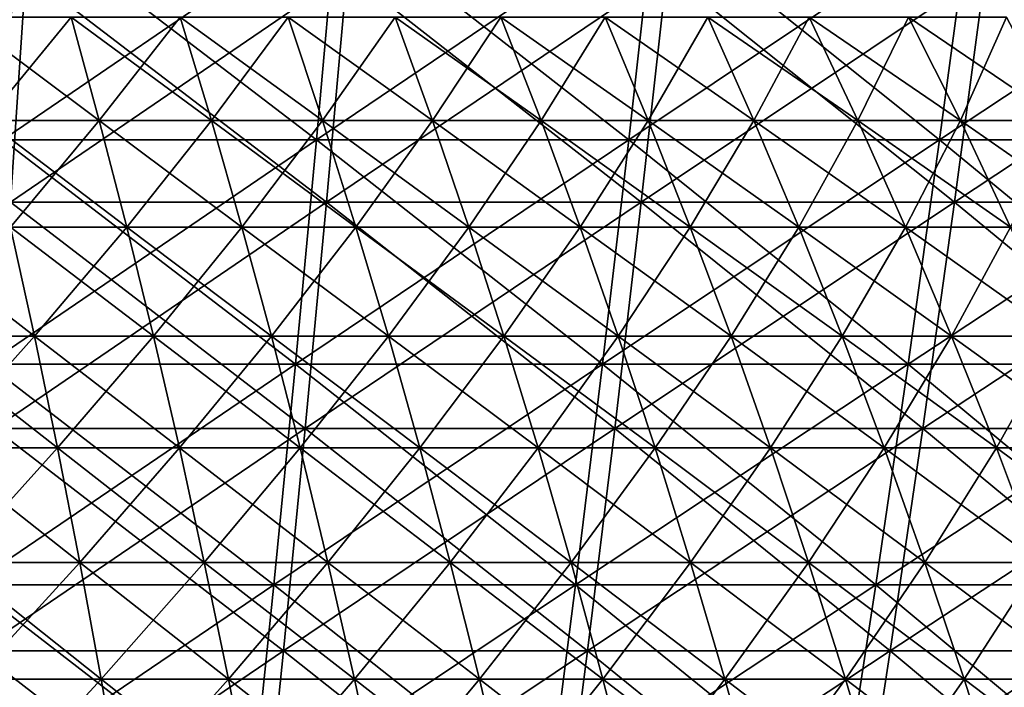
# Model space of a CAD drawing. Header units: millimetres. Extents: x -250 to 250, y -45 to 4150.
# Tile 631 of 656: x 19 to 38, y 3991 to 4004. Entities that reach past the tile are written whole.
import ezdxf

# ---------------------------------------------------------------- set-up
doc = ezdxf.new("R2010")
doc.units = ezdxf.units.MM
doc.header["$LTSCALE"] = 81.481481
for name, color, linetype in [('19', 7, 'CONTINUOUS'), ('20', 7, 'CONTINUOUS'), ('21', 7, 'CONTINUOUS'), ('22', 7, 'CONTINUOUS'), ('23', 7, 'CONTINUOUS'), ('24', 7, 'CONTINUOUS')]:
    doc.layers.add(name, color=color, linetype=linetype)

msp = doc.modelspace()

# ---------------------------------------------------------------- linework, layer by layer
at = {"layer": '19', "color": 7, "linetype": 'CONTINUOUS'}
for points in [[(18.494, 4000.58, -199.579), (12.339, 4000.58, -200.054), (18.794, 4005.044, -202.816), (18.494, 4000.58, -199.579)], [(18.794, 4005.044, -202.816), (12.339, 4000.58, -200.054), (12.539, 4005.044, -203.299), (18.794, 4005.044, -202.816)], [(24.631, 4000.58, -198.915), (18.494, 4000.58, -199.579), (25.031, 4005.044, -202.142), (24.631, 4000.58, -198.915)], [(25.031, 4005.044, -202.142), (18.494, 4000.58, -199.579), (18.794, 4005.044, -202.816), (25.031, 4005.044, -202.142)], [(30.745, 4000.58, -198.062), (24.631, 4000.58, -198.915), (31.244, 4005.044, -201.275), (30.745, 4000.58, -198.062)], [(31.244, 4005.044, -201.275), (24.631, 4000.58, -198.915), (25.031, 4005.044, -202.142), (31.244, 4005.044, -201.275)], [(36.83, 4000.58, -197.021), (30.745, 4000.58, -198.062), (37.427, 4005.044, -200.217), (36.83, 4000.58, -197.021)], [(37.427, 4005.044, -200.217), (30.745, 4000.58, -198.062), (31.244, 4005.044, -201.275), (37.427, 4005.044, -200.217)], [(42.879, 4000.58, -195.793), (36.83, 4000.58, -197.021), (43.575, 4005.044, -198.97), (42.879, 4000.58, -195.793)], [(43.575, 4005.044, -198.97), (36.83, 4000.58, -197.021), (37.427, 4005.044, -200.217), (43.575, 4005.044, -198.97)], [(24.219, 3996.189, -195.591), (18.185, 3996.189, -196.244), (24.631, 4000.58, -198.915), (24.219, 3996.189, -195.591)], [(24.631, 4000.58, -198.915), (18.185, 3996.189, -196.244), (18.494, 4000.58, -199.579), (24.631, 4000.58, -198.915)], [(30.231, 3996.189, -194.752), (24.219, 3996.189, -195.591), (30.745, 4000.58, -198.062), (30.231, 3996.189, -194.752)], [(30.745, 4000.58, -198.062), (24.219, 3996.189, -195.591), (24.631, 4000.58, -198.915), (30.745, 4000.58, -198.062)], [(36.214, 3996.189, -193.729), (30.231, 3996.189, -194.752), (36.83, 4000.58, -197.021), (36.214, 3996.189, -193.729)], [(36.83, 4000.58, -197.021), (30.231, 3996.189, -194.752), (30.745, 4000.58, -198.062), (36.83, 4000.58, -197.021)], [(42.163, 3996.189, -192.522), (36.214, 3996.189, -193.729), (42.879, 4000.58, -195.793), (42.163, 3996.189, -192.522)], [(42.879, 4000.58, -195.793), (36.214, 3996.189, -193.729), (36.83, 4000.58, -197.021), (42.879, 4000.58, -195.793)], [(23.796, 3991.873, -192.171), (17.867, 3991.873, -192.813), (24.219, 3996.189, -195.591), (23.796, 3991.873, -192.171)], [(24.219, 3996.189, -195.591), (17.867, 3991.873, -192.813), (18.185, 3996.189, -196.244), (24.219, 3996.189, -195.591)], [(29.703, 3991.873, -191.347), (23.796, 3991.873, -192.171), (30.231, 3996.189, -194.752), (29.703, 3991.873, -191.347)], [(30.231, 3996.189, -194.752), (23.796, 3991.873, -192.171), (24.219, 3996.189, -195.591), (30.231, 3996.189, -194.752)], [(35.581, 3991.873, -190.342), (29.703, 3991.873, -191.347), (36.214, 3996.189, -193.729), (35.581, 3991.873, -190.342)], [(36.214, 3996.189, -193.729), (29.703, 3991.873, -191.347), (30.231, 3996.189, -194.752), (36.214, 3996.189, -193.729)], [(41.426, 3991.873, -189.156), (35.581, 3991.873, -190.342), (42.163, 3996.189, -192.522), (41.426, 3991.873, -189.156)], [(42.163, 3996.189, -192.522), (35.581, 3991.873, -190.342), (36.214, 3996.189, -193.729), (42.163, 3996.189, -192.522)], [(23.361, 3987.635, -188.658), (17.54, 3987.635, -189.288), (23.796, 3991.873, -192.171), (23.361, 3987.635, -188.658)], [(23.796, 3991.873, -192.171), (17.54, 3987.635, -189.288), (17.867, 3991.873, -192.813), (23.796, 3991.873, -192.171)], [(29.16, 3987.635, -187.849), (23.361, 3987.635, -188.658), (29.703, 3991.873, -191.347), (29.16, 3987.635, -187.849)], [(29.703, 3991.873, -191.347), (23.361, 3987.635, -188.658), (23.796, 3991.873, -192.171), (29.703, 3991.873, -191.347)], [(34.931, 3987.635, -186.862), (29.16, 3987.635, -187.849), (35.581, 3991.873, -190.342), (34.931, 3987.635, -186.862)], [(35.581, 3991.873, -190.342), (29.16, 3987.635, -187.849), (29.703, 3991.873, -191.347), (35.581, 3991.873, -190.342)], [(40.668, 3987.635, -185.698), (34.931, 3987.635, -186.862), (41.426, 3991.873, -189.156), (40.668, 3987.635, -185.698)], [(41.426, 3991.873, -189.156), (34.931, 3987.635, -186.862), (35.581, 3991.873, -190.342), (41.426, 3991.873, -189.156)]]:
    msp.add_3dface(points, dxfattribs=at)
at = {"layer": '20', "color": 7, "linetype": 'CONTINUOUS'}
for points in [[(12.539, 4005.044, 203.299), (18.494, 4000.58, 199.579), (18.794, 4005.044, 202.816), (12.539, 4005.044, 203.299)], [(18.494, 4000.58, 199.579), (24.631, 4000.58, 198.915), (18.794, 4005.044, 202.816), (18.494, 4000.58, 199.579)], [(18.794, 4005.044, 202.816), (24.631, 4000.58, 198.915), (25.031, 4005.044, 202.142), (18.794, 4005.044, 202.816)], [(24.631, 4000.58, 198.915), (30.745, 4000.58, 198.062), (25.031, 4005.044, 202.142), (24.631, 4000.58, 198.915)], [(25.031, 4005.044, 202.142), (30.745, 4000.58, 198.062), (31.244, 4005.044, 201.275), (25.031, 4005.044, 202.142)], [(30.745, 4000.58, 198.062), (36.83, 4000.58, 197.021), (31.244, 4005.044, 201.275), (30.745, 4000.58, 198.062)], [(31.244, 4005.044, 201.275), (36.83, 4000.58, 197.021), (37.427, 4005.044, 200.217), (31.244, 4005.044, 201.275)], [(36.83, 4000.58, 197.021), (42.879, 4000.58, 195.793), (37.427, 4005.044, 200.217), (36.83, 4000.58, 197.021)], [(37.427, 4005.044, 200.217), (42.879, 4000.58, 195.793), (43.575, 4005.044, 198.97), (37.427, 4005.044, 200.217)], [(18.185, 3996.189, 196.244), (24.219, 3996.189, 195.591), (18.494, 4000.58, 199.579), (18.185, 3996.189, 196.244)], [(18.494, 4000.58, 199.579), (24.219, 3996.189, 195.591), (24.631, 4000.58, 198.915), (18.494, 4000.58, 199.579)], [(24.219, 3996.189, 195.591), (30.231, 3996.189, 194.752), (24.631, 4000.58, 198.915), (24.219, 3996.189, 195.591)], [(24.631, 4000.58, 198.915), (30.231, 3996.189, 194.752), (30.745, 4000.58, 198.062), (24.631, 4000.58, 198.915)], [(30.231, 3996.189, 194.752), (36.214, 3996.189, 193.729), (30.745, 4000.58, 198.062), (30.231, 3996.189, 194.752)], [(30.745, 4000.58, 198.062), (36.214, 3996.189, 193.729), (36.83, 4000.58, 197.021), (30.745, 4000.58, 198.062)], [(36.214, 3996.189, 193.729), (42.163, 3996.189, 192.522), (36.83, 4000.58, 197.021), (36.214, 3996.189, 193.729)], [(36.83, 4000.58, 197.021), (42.163, 3996.189, 192.522), (42.879, 4000.58, 195.793), (36.83, 4000.58, 197.021)], [(17.867, 3991.873, 192.813), (23.796, 3991.873, 192.171), (18.185, 3996.189, 196.244), (17.867, 3991.873, 192.813)], [(18.185, 3996.189, 196.244), (23.796, 3991.873, 192.171), (24.219, 3996.189, 195.591), (18.185, 3996.189, 196.244)], [(23.796, 3991.873, 192.171), (29.703, 3991.873, 191.347), (24.219, 3996.189, 195.591), (23.796, 3991.873, 192.171)], [(24.219, 3996.189, 195.591), (29.703, 3991.873, 191.347), (30.231, 3996.189, 194.752), (24.219, 3996.189, 195.591)], [(29.703, 3991.873, 191.347), (35.581, 3991.873, 190.342), (30.231, 3996.189, 194.752), (29.703, 3991.873, 191.347)], [(30.231, 3996.189, 194.752), (35.581, 3991.873, 190.342), (36.214, 3996.189, 193.729), (30.231, 3996.189, 194.752)], [(35.581, 3991.873, 190.342), (41.426, 3991.873, 189.156), (36.214, 3996.189, 193.729), (35.581, 3991.873, 190.342)], [(36.214, 3996.189, 193.729), (41.426, 3991.873, 189.156), (42.163, 3996.189, 192.522), (36.214, 3996.189, 193.729)], [(17.54, 3987.635, 189.288), (23.361, 3987.635, 188.658), (17.867, 3991.873, 192.813), (17.54, 3987.635, 189.288)], [(17.867, 3991.873, 192.813), (23.361, 3987.635, 188.658), (23.796, 3991.873, 192.171), (17.867, 3991.873, 192.813)], [(23.361, 3987.635, 188.658), (29.16, 3987.635, 187.849), (23.796, 3991.873, 192.171), (23.361, 3987.635, 188.658)], [(23.796, 3991.873, 192.171), (29.16, 3987.635, 187.849), (29.703, 3991.873, 191.347), (23.796, 3991.873, 192.171)], [(29.16, 3987.635, 187.849), (34.931, 3987.635, 186.862), (29.703, 3991.873, 191.347), (29.16, 3987.635, 187.849)], [(29.703, 3991.873, 191.347), (34.931, 3987.635, 186.862), (35.581, 3991.873, 190.342), (29.703, 3991.873, 191.347)], [(34.931, 3987.635, 186.862), (40.668, 3987.635, 185.698), (35.581, 3991.873, 190.342), (34.931, 3987.635, 186.862)], [(35.581, 3991.873, 190.342), (40.668, 3987.635, 185.698), (41.426, 3991.873, 189.156), (35.581, 3991.873, 190.342)]]:
    msp.add_3dface(points, dxfattribs=at)
at = {"layer": '21', "color": 7, "linetype": 'CONTINUOUS'}
for points in [[(24.435, 4001.793, 197.336), (18.347, 4001.793, 197.995), (24.832, 4006.221, 200.536), (24.435, 4001.793, 197.336)], [(24.832, 4006.221, 200.536), (18.347, 4001.793, 197.995), (18.644, 4006.221, 201.206), (24.832, 4006.221, 200.536)], [(30.501, 4001.793, 196.49), (24.435, 4001.793, 197.336), (30.996, 4006.221, 199.677), (30.501, 4001.793, 196.49)], [(30.996, 4006.221, 199.677), (24.435, 4001.793, 197.336), (24.832, 4006.221, 200.536), (30.996, 4006.221, 199.677)], [(36.537, 4001.793, 195.458), (30.501, 4001.793, 196.49), (37.13, 4006.221, 198.627), (36.537, 4001.793, 195.458)], [(37.13, 4006.221, 198.627), (30.501, 4001.793, 196.49), (30.996, 4006.221, 199.677), (37.13, 4006.221, 198.627)], [(42.539, 4001.793, 194.24), (36.537, 4001.793, 195.458), (43.229, 4006.221, 197.39), (42.539, 4001.793, 194.24)], [(43.229, 4006.221, 197.39), (36.537, 4001.793, 195.458), (37.13, 4006.221, 198.627), (43.229, 4006.221, 197.39)], [(24.027, 3997.437, 194.039), (18.04, 3997.437, 194.687), (24.435, 4001.793, 197.336), (24.027, 3997.437, 194.039)], [(24.435, 4001.793, 197.336), (18.04, 3997.437, 194.687), (18.347, 4001.793, 197.995), (24.435, 4001.793, 197.336)], [(29.991, 3997.437, 193.208), (24.027, 3997.437, 194.039), (30.501, 4001.793, 196.49), (29.991, 3997.437, 193.208)], [(30.501, 4001.793, 196.49), (24.027, 3997.437, 194.039), (24.435, 4001.793, 197.336), (30.501, 4001.793, 196.49)], [(35.927, 3997.437, 192.192), (29.991, 3997.437, 193.208), (36.537, 4001.793, 195.458), (35.927, 3997.437, 192.192)], [(36.537, 4001.793, 195.458), (29.991, 3997.437, 193.208), (30.501, 4001.793, 196.49), (36.537, 4001.793, 195.458)], [(41.828, 3997.437, 190.995), (35.927, 3997.437, 192.192), (42.539, 4001.793, 194.24), (41.828, 3997.437, 190.995)], [(42.539, 4001.793, 194.24), (35.927, 3997.437, 192.192), (36.537, 4001.793, 195.458), (42.539, 4001.793, 194.24)], [(23.607, 3993.156, 190.648), (17.725, 3993.156, 191.285), (24.027, 3997.437, 194.039), (23.607, 3993.156, 190.648)], [(24.027, 3997.437, 194.039), (17.725, 3993.156, 191.285), (18.04, 3997.437, 194.687), (24.027, 3997.437, 194.039)], [(29.467, 3993.156, 189.831), (23.607, 3993.156, 190.648), (29.991, 3997.437, 193.208), (29.467, 3993.156, 189.831)], [(29.991, 3997.437, 193.208), (23.607, 3993.156, 190.648), (24.027, 3997.437, 194.039), (29.991, 3997.437, 193.208)], [(35.299, 3993.156, 188.833), (29.467, 3993.156, 189.831), (35.927, 3997.437, 192.192), (35.299, 3993.156, 188.833)], [(35.927, 3997.437, 192.192), (29.467, 3993.156, 189.831), (29.991, 3997.437, 193.208), (35.927, 3997.437, 192.192)], [(41.097, 3993.156, 187.657), (35.299, 3993.156, 188.833), (41.828, 3997.437, 190.995), (41.097, 3993.156, 187.657)], [(41.828, 3997.437, 190.995), (35.299, 3993.156, 188.833), (35.927, 3997.437, 192.192), (41.828, 3997.437, 190.995)], [(23.176, 3988.952, 187.164), (17.401, 3988.952, 187.789), (23.607, 3993.156, 190.648), (23.176, 3988.952, 187.164)], [(23.607, 3993.156, 190.648), (17.401, 3988.952, 187.789), (17.725, 3993.156, 191.285), (23.607, 3993.156, 190.648)], [(28.929, 3988.952, 186.361), (23.176, 3988.952, 187.164), (29.467, 3993.156, 189.831), (28.929, 3988.952, 186.361)], [(29.467, 3993.156, 189.831), (23.176, 3988.952, 187.164), (23.607, 3993.156, 190.648), (29.467, 3993.156, 189.831)], [(34.654, 3988.952, 185.382), (28.929, 3988.952, 186.361), (35.299, 3993.156, 188.833), (34.654, 3988.952, 185.382)], [(35.299, 3993.156, 188.833), (28.929, 3988.952, 186.361), (29.467, 3993.156, 189.831), (35.299, 3993.156, 188.833)], [(40.346, 3988.952, 184.227), (34.654, 3988.952, 185.382), (41.097, 3993.156, 187.657), (40.346, 3988.952, 184.227)], [(41.097, 3993.156, 187.657), (34.654, 3988.952, 185.382), (35.299, 3993.156, 188.833), (41.097, 3993.156, 187.657)]]:
    msp.add_3dface(points, dxfattribs=at)
at = {"layer": '22', "color": 7, "linetype": 'CONTINUOUS'}
for points in [[(18.347, 4001.793, -197.995), (24.435, 4001.793, -197.336), (18.644, 4006.221, -201.206), (18.347, 4001.793, -197.995)], [(18.644, 4006.221, -201.206), (24.435, 4001.793, -197.336), (24.832, 4006.221, -200.536), (18.644, 4006.221, -201.206)], [(24.435, 4001.793, -197.336), (30.501, 4001.793, -196.49), (24.832, 4006.221, -200.536), (24.435, 4001.793, -197.336)], [(24.832, 4006.221, -200.536), (30.501, 4001.793, -196.49), (30.996, 4006.221, -199.677), (24.832, 4006.221, -200.536)], [(30.501, 4001.793, -196.49), (36.537, 4001.793, -195.458), (30.996, 4006.221, -199.677), (30.501, 4001.793, -196.49)], [(30.996, 4006.221, -199.677), (36.537, 4001.793, -195.458), (37.13, 4006.221, -198.627), (30.996, 4006.221, -199.677)], [(36.537, 4001.793, -195.458), (42.539, 4001.793, -194.24), (37.13, 4006.221, -198.627), (36.537, 4001.793, -195.458)], [(37.13, 4006.221, -198.627), (42.539, 4001.793, -194.24), (43.229, 4006.221, -197.39), (37.13, 4006.221, -198.627)], [(18.04, 3997.437, -194.687), (24.027, 3997.437, -194.039), (18.347, 4001.793, -197.995), (18.04, 3997.437, -194.687)], [(18.347, 4001.793, -197.995), (24.027, 3997.437, -194.039), (24.435, 4001.793, -197.336), (18.347, 4001.793, -197.995)], [(24.027, 3997.437, -194.039), (29.991, 3997.437, -193.208), (24.435, 4001.793, -197.336), (24.027, 3997.437, -194.039)], [(24.435, 4001.793, -197.336), (29.991, 3997.437, -193.208), (30.501, 4001.793, -196.49), (24.435, 4001.793, -197.336)], [(29.991, 3997.437, -193.208), (35.927, 3997.437, -192.192), (30.501, 4001.793, -196.49), (29.991, 3997.437, -193.208)], [(30.501, 4001.793, -196.49), (35.927, 3997.437, -192.192), (36.537, 4001.793, -195.458), (30.501, 4001.793, -196.49)], [(35.927, 3997.437, -192.192), (41.828, 3997.437, -190.995), (36.537, 4001.793, -195.458), (35.927, 3997.437, -192.192)], [(36.537, 4001.793, -195.458), (41.828, 3997.437, -190.995), (42.539, 4001.793, -194.24), (36.537, 4001.793, -195.458)], [(17.725, 3993.156, -191.285), (23.607, 3993.156, -190.648), (18.04, 3997.437, -194.687), (17.725, 3993.156, -191.285)], [(18.04, 3997.437, -194.687), (23.607, 3993.156, -190.648), (24.027, 3997.437, -194.039), (18.04, 3997.437, -194.687)], [(23.607, 3993.156, -190.648), (29.467, 3993.156, -189.831), (24.027, 3997.437, -194.039), (23.607, 3993.156, -190.648)], [(24.027, 3997.437, -194.039), (29.467, 3993.156, -189.831), (29.991, 3997.437, -193.208), (24.027, 3997.437, -194.039)], [(29.467, 3993.156, -189.831), (35.299, 3993.156, -188.833), (29.991, 3997.437, -193.208), (29.467, 3993.156, -189.831)], [(29.991, 3997.437, -193.208), (35.299, 3993.156, -188.833), (35.927, 3997.437, -192.192), (29.991, 3997.437, -193.208)], [(35.299, 3993.156, -188.833), (41.097, 3993.156, -187.657), (35.927, 3997.437, -192.192), (35.299, 3993.156, -188.833)], [(35.927, 3997.437, -192.192), (41.097, 3993.156, -187.657), (41.828, 3997.437, -190.995), (35.927, 3997.437, -192.192)], [(17.401, 3988.952, -187.789), (23.176, 3988.952, -187.164), (17.725, 3993.156, -191.285), (17.401, 3988.952, -187.789)], [(17.725, 3993.156, -191.285), (23.176, 3988.952, -187.164), (23.607, 3993.156, -190.648), (17.725, 3993.156, -191.285)], [(23.176, 3988.952, -187.164), (28.929, 3988.952, -186.361), (23.607, 3993.156, -190.648), (23.176, 3988.952, -187.164)], [(23.607, 3993.156, -190.648), (28.929, 3988.952, -186.361), (29.467, 3993.156, -189.831), (23.607, 3993.156, -190.648)], [(28.929, 3988.952, -186.361), (34.654, 3988.952, -185.382), (29.467, 3993.156, -189.831), (28.929, 3988.952, -186.361)], [(29.467, 3993.156, -189.831), (34.654, 3988.952, -185.382), (35.299, 3993.156, -188.833), (29.467, 3993.156, -189.831)], [(34.654, 3988.952, -185.382), (40.346, 3988.952, -184.227), (35.299, 3993.156, -188.833), (34.654, 3988.952, -185.382)], [(35.299, 3993.156, -188.833), (40.346, 3988.952, -184.227), (41.097, 3993.156, -187.657), (35.299, 3993.156, -188.833)]]:
    msp.add_3dface(points, dxfattribs=at)
at = {"layer": '23', "color": 7, "linetype": 'CONTINUOUS'}
for points in [[(18.021, 4002.165, 71.652), (20.219, 4002.165, 71.064), (17.532, 4004.175, 69.706), (18.021, 4002.165, 71.652)], [(17.532, 4004.175, 69.706), (20.219, 4002.165, 71.064), (19.67, 4004.175, 69.133), (17.532, 4004.175, 69.706)], [(20.219, 4002.165, 71.064), (22.398, 4002.165, 70.407), (19.67, 4004.175, 69.133), (20.219, 4002.165, 71.064)], [(19.67, 4004.175, 69.133), (22.398, 4002.165, 70.407), (21.79, 4004.175, 68.494), (19.67, 4004.175, 69.133)], [(22.398, 4002.165, 70.407), (24.556, 4002.165, 69.684), (21.79, 4004.175, 68.494), (22.398, 4002.165, 70.407)], [(21.79, 4004.175, 68.494), (24.556, 4002.165, 69.684), (23.888, 4004.175, 67.791), (21.79, 4004.175, 68.494)], [(24.556, 4002.165, 69.684), (26.69, 4002.165, 68.895), (23.888, 4004.175, 67.791), (24.556, 4002.165, 69.684)], [(23.888, 4004.175, 67.791), (26.69, 4002.165, 68.895), (25.965, 4004.175, 67.023), (23.888, 4004.175, 67.791)], [(26.69, 4002.165, 68.895), (28.799, 4002.165, 68.04), (25.965, 4004.175, 67.023), (26.69, 4002.165, 68.895)], [(25.965, 4004.175, 67.023), (28.799, 4002.165, 68.04), (28.016, 4004.175, 66.191), (25.965, 4004.175, 67.023)], [(28.799, 4002.165, 68.04), (30.881, 4002.165, 67.121), (28.016, 4004.175, 66.191), (28.799, 4002.165, 68.04)], [(28.016, 4004.175, 66.191), (30.881, 4002.165, 67.121), (30.042, 4004.175, 65.297), (28.016, 4004.175, 66.191)], [(30.881, 4002.165, 67.121), (32.933, 4002.165, 66.138), (30.042, 4004.175, 65.297), (30.881, 4002.165, 67.121)], [(30.042, 4004.175, 65.297), (32.933, 4002.165, 66.138), (32.038, 4004.175, 64.341), (30.042, 4004.175, 65.297)], [(32.933, 4002.165, 66.138), (34.954, 4002.165, 65.093), (32.038, 4004.175, 64.341), (32.933, 4002.165, 66.138)], [(32.038, 4004.175, 64.341), (34.954, 4002.165, 65.093), (34.004, 4004.175, 63.324), (32.038, 4004.175, 64.341)], [(34.954, 4002.165, 65.093), (36.942, 4002.165, 63.985), (34.004, 4004.175, 63.324), (34.954, 4002.165, 65.093)], [(34.004, 4004.175, 63.324), (36.942, 4002.165, 63.985), (35.938, 4004.175, 62.247), (34.004, 4004.175, 63.324)], [(36.942, 4002.165, 63.985), (38.895, 4002.165, 62.817), (35.938, 4004.175, 62.247), (36.942, 4002.165, 63.985)], [(35.938, 4004.175, 62.247), (38.895, 4002.165, 62.817), (37.838, 4004.175, 61.111), (35.938, 4004.175, 62.247)], [(18.497, 4000.099, 73.545), (20.753, 4000.099, 72.94), (18.021, 4002.165, 71.652), (18.497, 4000.099, 73.545)], [(18.021, 4002.165, 71.652), (20.753, 4000.099, 72.94), (20.219, 4002.165, 71.064), (18.021, 4002.165, 71.652)], [(20.753, 4000.099, 72.94), (22.99, 4000.099, 72.267), (20.219, 4002.165, 71.064), (20.753, 4000.099, 72.94)], [(20.219, 4002.165, 71.064), (22.99, 4000.099, 72.267), (22.398, 4002.165, 70.407), (20.219, 4002.165, 71.064)], [(22.99, 4000.099, 72.267), (25.204, 4000.099, 71.524), (22.398, 4002.165, 70.407), (22.99, 4000.099, 72.267)], [(22.398, 4002.165, 70.407), (25.204, 4000.099, 71.524), (24.556, 4002.165, 69.684), (22.398, 4002.165, 70.407)], [(25.204, 4000.099, 71.524), (27.395, 4000.099, 70.714), (24.556, 4002.165, 69.684), (25.204, 4000.099, 71.524)], [(24.556, 4002.165, 69.684), (27.395, 4000.099, 70.714), (26.69, 4002.165, 68.895), (24.556, 4002.165, 69.684)], [(27.395, 4000.099, 70.714), (29.56, 4000.099, 69.837), (26.69, 4002.165, 68.895), (27.395, 4000.099, 70.714)], [(26.69, 4002.165, 68.895), (29.56, 4000.099, 69.837), (28.799, 4002.165, 68.04), (26.69, 4002.165, 68.895)], [(29.56, 4000.099, 69.837), (31.696, 4000.099, 68.894), (28.799, 4002.165, 68.04), (29.56, 4000.099, 69.837)], [(28.799, 4002.165, 68.04), (31.696, 4000.099, 68.894), (30.881, 4002.165, 67.121), (28.799, 4002.165, 68.04)], [(31.696, 4000.099, 68.894), (33.803, 4000.099, 67.885), (30.881, 4002.165, 67.121), (31.696, 4000.099, 68.894)], [(30.881, 4002.165, 67.121), (33.803, 4000.099, 67.885), (32.933, 4002.165, 66.138), (30.881, 4002.165, 67.121)], [(33.803, 4000.099, 67.885), (35.877, 4000.099, 66.812), (32.933, 4002.165, 66.138), (33.803, 4000.099, 67.885)], [(32.933, 4002.165, 66.138), (35.877, 4000.099, 66.812), (34.954, 4002.165, 65.093), (32.933, 4002.165, 66.138)], [(35.877, 4000.099, 66.812), (37.918, 4000.099, 65.675), (34.954, 4002.165, 65.093), (35.877, 4000.099, 66.812)], [(34.954, 4002.165, 65.093), (37.918, 4000.099, 65.675), (36.942, 4002.165, 63.985), (34.954, 4002.165, 65.093)], [(37.918, 4000.099, 65.675), (39.922, 4000.099, 64.476), (36.942, 4002.165, 63.985), (37.918, 4000.099, 65.675)], [(36.942, 4002.165, 63.985), (39.922, 4000.099, 64.476), (38.895, 4002.165, 62.817), (36.942, 4002.165, 63.985)], [(16.629, 3997.981, 75.929), (18.959, 3997.981, 75.381), (16.224, 4000.099, 74.08), (16.629, 3997.981, 75.929)], [(16.224, 4000.099, 74.08), (18.959, 3997.981, 75.381), (18.497, 4000.099, 73.545), (16.224, 4000.099, 74.08)], [(18.959, 3997.981, 75.381), (21.272, 3997.981, 74.762), (18.497, 4000.099, 73.545), (18.959, 3997.981, 75.381)], [(18.497, 4000.099, 73.545), (21.272, 3997.981, 74.762), (20.753, 4000.099, 72.94), (18.497, 4000.099, 73.545)], [(21.272, 3997.981, 74.762), (23.564, 3997.981, 74.071), (20.753, 4000.099, 72.94), (21.272, 3997.981, 74.762)], [(20.753, 4000.099, 72.94), (23.564, 3997.981, 74.071), (22.99, 4000.099, 72.267), (20.753, 4000.099, 72.94)], [(23.564, 3997.981, 74.071), (25.834, 3997.981, 73.31), (22.99, 4000.099, 72.267), (23.564, 3997.981, 74.071)], [(22.99, 4000.099, 72.267), (25.834, 3997.981, 73.31), (25.204, 4000.099, 71.524), (22.99, 4000.099, 72.267)], [(25.834, 3997.981, 73.31), (28.079, 3997.981, 72.48), (25.204, 4000.099, 71.524), (25.834, 3997.981, 73.31)], [(25.204, 4000.099, 71.524), (28.079, 3997.981, 72.48), (27.395, 4000.099, 70.714), (25.204, 4000.099, 71.524)], [(28.079, 3997.981, 72.48), (30.298, 3997.981, 71.581), (27.395, 4000.099, 70.714), (28.079, 3997.981, 72.48)], [(27.395, 4000.099, 70.714), (30.298, 3997.981, 71.581), (29.56, 4000.099, 69.837), (27.395, 4000.099, 70.714)], [(30.298, 3997.981, 71.581), (32.488, 3997.981, 70.614), (29.56, 4000.099, 69.837), (30.298, 3997.981, 71.581)], [(29.56, 4000.099, 69.837), (32.488, 3997.981, 70.614), (31.696, 4000.099, 68.894), (29.56, 4000.099, 69.837)], [(32.488, 3997.981, 70.614), (34.647, 3997.981, 69.58), (31.696, 4000.099, 68.894), (32.488, 3997.981, 70.614)], [(31.696, 4000.099, 68.894), (34.647, 3997.981, 69.58), (33.803, 4000.099, 67.885), (31.696, 4000.099, 68.894)], [(34.647, 3997.981, 69.58), (36.773, 3997.981, 68.48), (33.803, 4000.099, 67.885), (34.647, 3997.981, 69.58)], [(33.803, 4000.099, 67.885), (36.773, 3997.981, 68.48), (35.877, 4000.099, 66.812), (33.803, 4000.099, 67.885)], [(36.773, 3997.981, 68.48), (38.864, 3997.981, 67.315), (35.877, 4000.099, 66.812), (36.773, 3997.981, 68.48)], [(35.877, 4000.099, 66.812), (38.864, 3997.981, 67.315), (37.918, 4000.099, 65.675), (35.877, 4000.099, 66.812)], [(17.021, 3995.812, 77.721), (19.407, 3995.812, 77.16), (16.629, 3997.981, 75.929), (17.021, 3995.812, 77.721)], [(16.629, 3997.981, 75.929), (19.407, 3995.812, 77.16), (18.959, 3997.981, 75.381), (16.629, 3997.981, 75.929)], [(19.407, 3995.812, 77.16), (21.774, 3995.812, 76.526), (18.959, 3997.981, 75.381), (19.407, 3995.812, 77.16)], [(18.959, 3997.981, 75.381), (21.774, 3995.812, 76.526), (21.272, 3997.981, 74.762), (18.959, 3997.981, 75.381)], [(21.774, 3995.812, 76.526), (24.12, 3995.812, 75.819), (21.272, 3997.981, 74.762), (21.774, 3995.812, 76.526)], [(21.272, 3997.981, 74.762), (24.12, 3995.812, 75.819), (23.564, 3997.981, 74.071), (21.272, 3997.981, 74.762)], [(24.12, 3995.812, 75.819), (26.443, 3995.812, 75.041), (23.564, 3997.981, 74.071), (24.12, 3995.812, 75.819)], [(23.564, 3997.981, 74.071), (26.443, 3995.812, 75.041), (25.834, 3997.981, 73.31), (23.564, 3997.981, 74.071)], [(26.443, 3995.812, 75.041), (28.742, 3995.812, 74.191), (25.834, 3997.981, 73.31), (26.443, 3995.812, 75.041)], [(25.834, 3997.981, 73.31), (28.742, 3995.812, 74.191), (28.079, 3997.981, 72.48), (25.834, 3997.981, 73.31)], [(28.742, 3995.812, 74.191), (31.013, 3995.812, 73.27), (28.079, 3997.981, 72.48), (28.742, 3995.812, 74.191)], [(28.079, 3997.981, 72.48), (31.013, 3995.812, 73.27), (30.298, 3997.981, 71.581), (28.079, 3997.981, 72.48)], [(31.013, 3995.812, 73.27), (33.254, 3995.812, 72.281), (30.298, 3997.981, 71.581), (31.013, 3995.812, 73.27)], [(30.298, 3997.981, 71.581), (33.254, 3995.812, 72.281), (32.488, 3997.981, 70.614), (30.298, 3997.981, 71.581)], [(33.254, 3995.812, 72.281), (35.464, 3995.812, 71.222), (32.488, 3997.981, 70.614), (33.254, 3995.812, 72.281)], [(32.488, 3997.981, 70.614), (35.464, 3995.812, 71.222), (34.647, 3997.981, 69.58), (32.488, 3997.981, 70.614)], [(35.464, 3995.812, 71.222), (37.641, 3995.812, 70.096), (34.647, 3997.981, 69.58), (35.464, 3995.812, 71.222)], [(34.647, 3997.981, 69.58), (37.641, 3995.812, 70.096), (36.773, 3997.981, 68.48), (34.647, 3997.981, 69.58)], [(37.641, 3995.812, 70.096), (39.782, 3995.812, 68.904), (36.773, 3997.981, 68.48), (37.641, 3995.812, 70.096)], [(36.773, 3997.981, 68.48), (39.782, 3995.812, 68.904), (38.864, 3997.981, 67.315), (36.773, 3997.981, 68.48)], [(17.401, 3993.592, 79.454), (19.839, 3993.592, 78.881), (17.021, 3995.812, 77.721), (17.401, 3993.592, 79.454)], [(17.021, 3995.812, 77.721), (19.839, 3993.592, 78.881), (19.407, 3995.812, 77.16), (17.021, 3995.812, 77.721)], [(19.839, 3993.592, 78.881), (22.259, 3993.592, 78.232), (19.407, 3995.812, 77.16), (19.839, 3993.592, 78.881)], [(19.407, 3995.812, 77.16), (22.259, 3993.592, 78.232), (21.774, 3995.812, 76.526), (19.407, 3995.812, 77.16)], [(22.259, 3993.592, 78.232), (24.658, 3993.592, 77.51), (21.774, 3995.812, 76.526), (22.259, 3993.592, 78.232)], [(21.774, 3995.812, 76.526), (24.658, 3993.592, 77.51), (24.12, 3995.812, 75.819), (21.774, 3995.812, 76.526)], [(24.658, 3993.592, 77.51), (27.033, 3993.592, 76.714), (24.12, 3995.812, 75.819), (24.658, 3993.592, 77.51)], [(24.12, 3995.812, 75.819), (27.033, 3993.592, 76.714), (26.443, 3995.812, 75.041), (24.12, 3995.812, 75.819)], [(27.033, 3993.592, 76.714), (29.382, 3993.592, 75.845), (26.443, 3995.812, 75.041), (27.033, 3993.592, 76.714)], [(26.443, 3995.812, 75.041), (29.382, 3993.592, 75.845), (28.742, 3995.812, 74.191), (26.443, 3995.812, 75.041)], [(29.382, 3993.592, 75.845), (31.704, 3993.592, 74.904), (28.742, 3995.812, 74.191), (29.382, 3993.592, 75.845)], [(28.742, 3995.812, 74.191), (31.704, 3993.592, 74.904), (31.013, 3995.812, 73.27), (28.742, 3995.812, 74.191)], [(31.704, 3993.592, 74.904), (33.996, 3993.592, 73.892), (31.013, 3995.812, 73.27), (31.704, 3993.592, 74.904)], [(31.013, 3995.812, 73.27), (33.996, 3993.592, 73.892), (33.254, 3995.812, 72.281), (31.013, 3995.812, 73.27)], [(33.996, 3993.592, 73.892), (36.255, 3993.592, 72.81), (33.254, 3995.812, 72.281), (33.996, 3993.592, 73.892)], [(33.254, 3995.812, 72.281), (36.255, 3993.592, 72.81), (35.464, 3995.812, 71.222), (33.254, 3995.812, 72.281)], [(36.255, 3993.592, 72.81), (38.48, 3993.592, 71.659), (35.464, 3995.812, 71.222), (36.255, 3993.592, 72.81)], [(35.464, 3995.812, 71.222), (38.48, 3993.592, 71.659), (37.641, 3995.812, 70.096), (35.464, 3995.812, 71.222)], [(38.48, 3993.592, 71.659), (40.669, 3993.592, 70.44), (37.641, 3995.812, 70.096), (38.48, 3993.592, 71.659)], [(37.641, 3995.812, 70.096), (40.669, 3993.592, 70.44), (39.782, 3995.812, 68.904), (37.641, 3995.812, 70.096)], [(17.767, 3991.325, 81.127), (20.257, 3991.325, 80.541), (17.401, 3993.592, 79.454), (17.767, 3991.325, 81.127)], [(17.401, 3993.592, 79.454), (20.257, 3991.325, 80.541), (19.839, 3993.592, 78.881), (17.401, 3993.592, 79.454)], [(20.257, 3991.325, 80.541), (22.728, 3991.325, 79.879), (19.839, 3993.592, 78.881), (20.257, 3991.325, 80.541)], [(19.839, 3993.592, 78.881), (22.728, 3991.325, 79.879), (22.259, 3993.592, 78.232), (19.839, 3993.592, 78.881)], [(22.728, 3991.325, 79.879), (25.177, 3991.325, 79.141), (22.259, 3993.592, 78.232), (22.728, 3991.325, 79.879)], [(22.259, 3993.592, 78.232), (25.177, 3991.325, 79.141), (24.658, 3993.592, 77.51), (22.259, 3993.592, 78.232)], [(25.177, 3991.325, 79.141), (27.602, 3991.325, 78.328), (24.658, 3993.592, 77.51), (25.177, 3991.325, 79.141)], [(24.658, 3993.592, 77.51), (27.602, 3991.325, 78.328), (27.033, 3993.592, 76.714), (24.658, 3993.592, 77.51)], [(27.602, 3991.325, 78.328), (30.001, 3991.325, 77.441), (27.033, 3993.592, 76.714), (27.602, 3991.325, 78.328)], [(27.033, 3993.592, 76.714), (30.001, 3991.325, 77.441), (29.382, 3993.592, 75.845), (27.033, 3993.592, 76.714)], [(30.001, 3991.325, 77.441), (32.371, 3991.325, 76.481), (29.382, 3993.592, 75.845), (30.001, 3991.325, 77.441)], [(29.382, 3993.592, 75.845), (32.371, 3991.325, 76.481), (31.704, 3993.592, 74.904), (29.382, 3993.592, 75.845)], [(32.371, 3991.325, 76.481), (34.711, 3991.325, 75.447), (31.704, 3993.592, 74.904), (32.371, 3991.325, 76.481)], [(31.704, 3993.592, 74.904), (34.711, 3991.325, 75.447), (33.996, 3993.592, 73.892), (31.704, 3993.592, 74.904)], [(34.711, 3991.325, 75.447), (37.018, 3991.325, 74.343), (33.996, 3993.592, 73.892), (34.711, 3991.325, 75.447)], [(33.996, 3993.592, 73.892), (37.018, 3991.325, 74.343), (36.255, 3993.592, 72.81), (33.996, 3993.592, 73.892)], [(37.018, 3991.325, 74.343), (39.29, 3991.325, 73.167), (36.255, 3993.592, 72.81), (37.018, 3991.325, 74.343)], [(36.255, 3993.592, 72.81), (39.29, 3991.325, 73.167), (38.48, 3993.592, 71.659), (36.255, 3993.592, 72.81)], [(18.12, 3989.011, 82.737), (20.659, 3989.011, 82.14), (17.767, 3991.325, 81.127), (18.12, 3989.011, 82.737)], [(17.767, 3991.325, 81.127), (20.659, 3989.011, 82.14), (20.257, 3991.325, 80.541), (17.767, 3991.325, 81.127)], [(20.659, 3989.011, 82.14), (23.179, 3989.011, 81.465), (20.257, 3991.325, 80.541), (20.659, 3989.011, 82.14)], [(20.257, 3991.325, 80.541), (23.179, 3989.011, 81.465), (22.728, 3991.325, 79.879), (20.257, 3991.325, 80.541)], [(23.179, 3989.011, 81.465), (25.676, 3989.011, 80.712), (22.728, 3991.325, 79.879), (23.179, 3989.011, 81.465)], [(22.728, 3991.325, 79.879), (25.676, 3989.011, 80.712), (25.177, 3991.325, 79.141), (22.728, 3991.325, 79.879)], [(25.676, 3989.011, 80.712), (28.15, 3989.011, 79.883), (25.177, 3991.325, 79.141), (25.676, 3989.011, 80.712)], [(25.177, 3991.325, 79.141), (28.15, 3989.011, 79.883), (27.602, 3991.325, 78.328), (25.177, 3991.325, 79.141)], [(28.15, 3989.011, 79.883), (30.596, 3989.011, 78.979), (27.602, 3991.325, 78.328), (28.15, 3989.011, 79.883)], [(27.602, 3991.325, 78.328), (30.596, 3989.011, 78.979), (30.001, 3991.325, 77.441), (27.602, 3991.325, 78.328)], [(30.596, 3989.011, 78.979), (33.014, 3989.011, 77.999), (30.001, 3991.325, 77.441), (30.596, 3989.011, 78.979)], [(30.001, 3991.325, 77.441), (33.014, 3989.011, 77.999), (32.371, 3991.325, 76.481), (30.001, 3991.325, 77.441)], [(33.014, 3989.011, 77.999), (35.4, 3989.011, 76.945), (32.371, 3991.325, 76.481), (33.014, 3989.011, 77.999)], [(32.371, 3991.325, 76.481), (35.4, 3989.011, 76.945), (34.711, 3991.325, 75.447), (32.371, 3991.325, 76.481)], [(35.4, 3989.011, 76.945), (37.753, 3989.011, 75.819), (34.711, 3991.325, 75.447), (35.4, 3989.011, 76.945)], [(34.711, 3991.325, 75.447), (37.753, 3989.011, 75.819), (37.018, 3991.325, 74.343), (34.711, 3991.325, 75.447)], [(37.753, 3989.011, 75.819), (40.07, 3989.011, 74.62), (37.018, 3991.325, 74.343), (37.753, 3989.011, 75.819)], [(37.018, 3991.325, 74.343), (40.07, 3989.011, 74.62), (39.29, 3991.325, 73.167), (37.018, 3991.325, 74.343)]]:
    msp.add_3dface(points, dxfattribs=at)
at = {"layer": '24', "color": 7, "linetype": 'CONTINUOUS'}
for points in [[(19.67, 4004.175, -69.133), (18.021, 4002.165, -71.652), (17.532, 4004.175, -69.706), (19.67, 4004.175, -69.133)], [(20.219, 4002.165, -71.064), (18.021, 4002.165, -71.652), (19.67, 4004.175, -69.133), (20.219, 4002.165, -71.064)], [(21.79, 4004.175, -68.494), (20.219, 4002.165, -71.064), (19.67, 4004.175, -69.133), (21.79, 4004.175, -68.494)], [(22.398, 4002.165, -70.407), (20.219, 4002.165, -71.064), (21.79, 4004.175, -68.494), (22.398, 4002.165, -70.407)], [(23.888, 4004.175, -67.791), (22.398, 4002.165, -70.407), (21.79, 4004.175, -68.494), (23.888, 4004.175, -67.791)], [(24.556, 4002.165, -69.684), (22.398, 4002.165, -70.407), (23.888, 4004.175, -67.791), (24.556, 4002.165, -69.684)], [(25.965, 4004.175, -67.023), (24.556, 4002.165, -69.684), (23.888, 4004.175, -67.791), (25.965, 4004.175, -67.023)], [(26.69, 4002.165, -68.895), (24.556, 4002.165, -69.684), (25.965, 4004.175, -67.023), (26.69, 4002.165, -68.895)], [(28.016, 4004.175, -66.191), (26.69, 4002.165, -68.895), (25.965, 4004.175, -67.023), (28.016, 4004.175, -66.191)], [(28.799, 4002.165, -68.04), (26.69, 4002.165, -68.895), (28.016, 4004.175, -66.191), (28.799, 4002.165, -68.04)], [(30.042, 4004.175, -65.297), (28.799, 4002.165, -68.04), (28.016, 4004.175, -66.191), (30.042, 4004.175, -65.297)], [(30.881, 4002.165, -67.121), (28.799, 4002.165, -68.04), (30.042, 4004.175, -65.297), (30.881, 4002.165, -67.121)], [(32.038, 4004.175, -64.341), (30.881, 4002.165, -67.121), (30.042, 4004.175, -65.297), (32.038, 4004.175, -64.341)], [(32.933, 4002.165, -66.138), (30.881, 4002.165, -67.121), (32.038, 4004.175, -64.341), (32.933, 4002.165, -66.138)], [(34.004, 4004.175, -63.324), (32.933, 4002.165, -66.138), (32.038, 4004.175, -64.341), (34.004, 4004.175, -63.324)], [(34.954, 4002.165, -65.093), (32.933, 4002.165, -66.138), (34.004, 4004.175, -63.324), (34.954, 4002.165, -65.093)], [(35.938, 4004.175, -62.247), (34.954, 4002.165, -65.093), (34.004, 4004.175, -63.324), (35.938, 4004.175, -62.247)], [(36.942, 4002.165, -63.985), (34.954, 4002.165, -65.093), (35.938, 4004.175, -62.247), (36.942, 4002.165, -63.985)], [(37.838, 4004.175, -61.111), (36.942, 4002.165, -63.985), (35.938, 4004.175, -62.247), (37.838, 4004.175, -61.111)], [(38.895, 4002.165, -62.817), (36.942, 4002.165, -63.985), (37.838, 4004.175, -61.111), (38.895, 4002.165, -62.817)], [(20.219, 4002.165, -71.064), (18.497, 4000.099, -73.545), (18.021, 4002.165, -71.652), (20.219, 4002.165, -71.064)], [(20.753, 4000.099, -72.94), (18.497, 4000.099, -73.545), (20.219, 4002.165, -71.064), (20.753, 4000.099, -72.94)], [(22.398, 4002.165, -70.407), (20.753, 4000.099, -72.94), (20.219, 4002.165, -71.064), (22.398, 4002.165, -70.407)], [(22.99, 4000.099, -72.267), (20.753, 4000.099, -72.94), (22.398, 4002.165, -70.407), (22.99, 4000.099, -72.267)], [(24.556, 4002.165, -69.684), (22.99, 4000.099, -72.267), (22.398, 4002.165, -70.407), (24.556, 4002.165, -69.684)], [(25.204, 4000.099, -71.524), (22.99, 4000.099, -72.267), (24.556, 4002.165, -69.684), (25.204, 4000.099, -71.524)], [(26.69, 4002.165, -68.895), (25.204, 4000.099, -71.524), (24.556, 4002.165, -69.684), (26.69, 4002.165, -68.895)], [(27.395, 4000.099, -70.714), (25.204, 4000.099, -71.524), (26.69, 4002.165, -68.895), (27.395, 4000.099, -70.714)], [(28.799, 4002.165, -68.04), (27.395, 4000.099, -70.714), (26.69, 4002.165, -68.895), (28.799, 4002.165, -68.04)], [(29.56, 4000.099, -69.837), (27.395, 4000.099, -70.714), (28.799, 4002.165, -68.04), (29.56, 4000.099, -69.837)], [(30.881, 4002.165, -67.121), (29.56, 4000.099, -69.837), (28.799, 4002.165, -68.04), (30.881, 4002.165, -67.121)], [(31.696, 4000.099, -68.894), (29.56, 4000.099, -69.837), (30.881, 4002.165, -67.121), (31.696, 4000.099, -68.894)], [(32.933, 4002.165, -66.138), (31.696, 4000.099, -68.894), (30.881, 4002.165, -67.121), (32.933, 4002.165, -66.138)], [(33.803, 4000.099, -67.885), (31.696, 4000.099, -68.894), (32.933, 4002.165, -66.138), (33.803, 4000.099, -67.885)], [(34.954, 4002.165, -65.093), (33.803, 4000.099, -67.885), (32.933, 4002.165, -66.138), (34.954, 4002.165, -65.093)], [(35.877, 4000.099, -66.812), (33.803, 4000.099, -67.885), (34.954, 4002.165, -65.093), (35.877, 4000.099, -66.812)], [(36.942, 4002.165, -63.985), (35.877, 4000.099, -66.812), (34.954, 4002.165, -65.093), (36.942, 4002.165, -63.985)], [(37.918, 4000.099, -65.675), (35.877, 4000.099, -66.812), (36.942, 4002.165, -63.985), (37.918, 4000.099, -65.675)], [(38.895, 4002.165, -62.817), (37.918, 4000.099, -65.675), (36.942, 4002.165, -63.985), (38.895, 4002.165, -62.817)], [(18.959, 3997.981, -75.381), (16.629, 3997.981, -75.929), (18.497, 4000.099, -73.545), (18.959, 3997.981, -75.381)], [(20.753, 4000.099, -72.94), (18.959, 3997.981, -75.381), (18.497, 4000.099, -73.545), (20.753, 4000.099, -72.94)], [(21.272, 3997.981, -74.762), (18.959, 3997.981, -75.381), (20.753, 4000.099, -72.94), (21.272, 3997.981, -74.762)], [(22.99, 4000.099, -72.267), (21.272, 3997.981, -74.762), (20.753, 4000.099, -72.94), (22.99, 4000.099, -72.267)], [(23.564, 3997.981, -74.071), (21.272, 3997.981, -74.762), (22.99, 4000.099, -72.267), (23.564, 3997.981, -74.071)], [(25.204, 4000.099, -71.524), (23.564, 3997.981, -74.071), (22.99, 4000.099, -72.267), (25.204, 4000.099, -71.524)], [(25.834, 3997.981, -73.31), (23.564, 3997.981, -74.071), (25.204, 4000.099, -71.524), (25.834, 3997.981, -73.31)], [(27.395, 4000.099, -70.714), (25.834, 3997.981, -73.31), (25.204, 4000.099, -71.524), (27.395, 4000.099, -70.714)], [(28.079, 3997.981, -72.48), (25.834, 3997.981, -73.31), (27.395, 4000.099, -70.714), (28.079, 3997.981, -72.48)], [(29.56, 4000.099, -69.837), (28.079, 3997.981, -72.48), (27.395, 4000.099, -70.714), (29.56, 4000.099, -69.837)], [(30.298, 3997.981, -71.581), (28.079, 3997.981, -72.48), (29.56, 4000.099, -69.837), (30.298, 3997.981, -71.581)], [(31.696, 4000.099, -68.894), (30.298, 3997.981, -71.581), (29.56, 4000.099, -69.837), (31.696, 4000.099, -68.894)], [(32.488, 3997.981, -70.614), (30.298, 3997.981, -71.581), (31.696, 4000.099, -68.894), (32.488, 3997.981, -70.614)], [(33.803, 4000.099, -67.885), (32.488, 3997.981, -70.614), (31.696, 4000.099, -68.894), (33.803, 4000.099, -67.885)], [(34.647, 3997.981, -69.58), (32.488, 3997.981, -70.614), (33.803, 4000.099, -67.885), (34.647, 3997.981, -69.58)], [(35.877, 4000.099, -66.812), (34.647, 3997.981, -69.58), (33.803, 4000.099, -67.885), (35.877, 4000.099, -66.812)], [(36.773, 3997.981, -68.48), (34.647, 3997.981, -69.58), (35.877, 4000.099, -66.812), (36.773, 3997.981, -68.48)], [(37.918, 4000.099, -65.675), (36.773, 3997.981, -68.48), (35.877, 4000.099, -66.812), (37.918, 4000.099, -65.675)], [(38.864, 3997.981, -67.315), (36.773, 3997.981, -68.48), (37.918, 4000.099, -65.675), (38.864, 3997.981, -67.315)], [(18.959, 3997.981, -75.381), (17.021, 3995.812, -77.721), (16.629, 3997.981, -75.929), (18.959, 3997.981, -75.381)], [(19.407, 3995.812, -77.16), (17.021, 3995.812, -77.721), (18.959, 3997.981, -75.381), (19.407, 3995.812, -77.16)], [(21.272, 3997.981, -74.762), (19.407, 3995.812, -77.16), (18.959, 3997.981, -75.381), (21.272, 3997.981, -74.762)], [(21.774, 3995.812, -76.526), (19.407, 3995.812, -77.16), (21.272, 3997.981, -74.762), (21.774, 3995.812, -76.526)], [(23.564, 3997.981, -74.071), (21.774, 3995.812, -76.526), (21.272, 3997.981, -74.762), (23.564, 3997.981, -74.071)], [(24.12, 3995.812, -75.819), (21.774, 3995.812, -76.526), (23.564, 3997.981, -74.071), (24.12, 3995.812, -75.819)], [(25.834, 3997.981, -73.31), (24.12, 3995.812, -75.819), (23.564, 3997.981, -74.071), (25.834, 3997.981, -73.31)], [(26.443, 3995.812, -75.041), (24.12, 3995.812, -75.819), (25.834, 3997.981, -73.31), (26.443, 3995.812, -75.041)], [(28.079, 3997.981, -72.48), (26.443, 3995.812, -75.041), (25.834, 3997.981, -73.31), (28.079, 3997.981, -72.48)], [(28.742, 3995.812, -74.191), (26.443, 3995.812, -75.041), (28.079, 3997.981, -72.48), (28.742, 3995.812, -74.191)], [(30.298, 3997.981, -71.581), (28.742, 3995.812, -74.191), (28.079, 3997.981, -72.48), (30.298, 3997.981, -71.581)], [(31.013, 3995.812, -73.27), (28.742, 3995.812, -74.191), (30.298, 3997.981, -71.581), (31.013, 3995.812, -73.27)], [(32.488, 3997.981, -70.614), (31.013, 3995.812, -73.27), (30.298, 3997.981, -71.581), (32.488, 3997.981, -70.614)], [(33.254, 3995.812, -72.281), (31.013, 3995.812, -73.27), (32.488, 3997.981, -70.614), (33.254, 3995.812, -72.281)], [(34.647, 3997.981, -69.58), (33.254, 3995.812, -72.281), (32.488, 3997.981, -70.614), (34.647, 3997.981, -69.58)], [(35.464, 3995.812, -71.222), (33.254, 3995.812, -72.281), (34.647, 3997.981, -69.58), (35.464, 3995.812, -71.222)], [(36.773, 3997.981, -68.48), (35.464, 3995.812, -71.222), (34.647, 3997.981, -69.58), (36.773, 3997.981, -68.48)], [(37.641, 3995.812, -70.096), (35.464, 3995.812, -71.222), (36.773, 3997.981, -68.48), (37.641, 3995.812, -70.096)], [(38.864, 3997.981, -67.315), (37.641, 3995.812, -70.096), (36.773, 3997.981, -68.48), (38.864, 3997.981, -67.315)], [(39.782, 3995.812, -68.904), (37.641, 3995.812, -70.096), (38.864, 3997.981, -67.315), (39.782, 3995.812, -68.904)], [(19.407, 3995.812, -77.16), (17.401, 3993.592, -79.454), (17.021, 3995.812, -77.721), (19.407, 3995.812, -77.16)], [(19.839, 3993.592, -78.881), (17.401, 3993.592, -79.454), (19.407, 3995.812, -77.16), (19.839, 3993.592, -78.881)], [(21.774, 3995.812, -76.526), (19.839, 3993.592, -78.881), (19.407, 3995.812, -77.16), (21.774, 3995.812, -76.526)], [(22.259, 3993.592, -78.232), (19.839, 3993.592, -78.881), (21.774, 3995.812, -76.526), (22.259, 3993.592, -78.232)], [(24.12, 3995.812, -75.819), (22.259, 3993.592, -78.232), (21.774, 3995.812, -76.526), (24.12, 3995.812, -75.819)], [(24.658, 3993.592, -77.51), (22.259, 3993.592, -78.232), (24.12, 3995.812, -75.819), (24.658, 3993.592, -77.51)], [(26.443, 3995.812, -75.041), (24.658, 3993.592, -77.51), (24.12, 3995.812, -75.819), (26.443, 3995.812, -75.041)], [(27.033, 3993.592, -76.714), (24.658, 3993.592, -77.51), (26.443, 3995.812, -75.041), (27.033, 3993.592, -76.714)], [(28.742, 3995.812, -74.191), (27.033, 3993.592, -76.714), (26.443, 3995.812, -75.041), (28.742, 3995.812, -74.191)], [(29.382, 3993.592, -75.845), (27.033, 3993.592, -76.714), (28.742, 3995.812, -74.191), (29.382, 3993.592, -75.845)], [(31.013, 3995.812, -73.27), (29.382, 3993.592, -75.845), (28.742, 3995.812, -74.191), (31.013, 3995.812, -73.27)], [(31.704, 3993.592, -74.904), (29.382, 3993.592, -75.845), (31.013, 3995.812, -73.27), (31.704, 3993.592, -74.904)], [(33.254, 3995.812, -72.281), (31.704, 3993.592, -74.904), (31.013, 3995.812, -73.27), (33.254, 3995.812, -72.281)], [(33.996, 3993.592, -73.892), (31.704, 3993.592, -74.904), (33.254, 3995.812, -72.281), (33.996, 3993.592, -73.892)], [(35.464, 3995.812, -71.222), (33.996, 3993.592, -73.892), (33.254, 3995.812, -72.281), (35.464, 3995.812, -71.222)], [(36.255, 3993.592, -72.81), (33.996, 3993.592, -73.892), (35.464, 3995.812, -71.222), (36.255, 3993.592, -72.81)], [(37.641, 3995.812, -70.096), (36.255, 3993.592, -72.81), (35.464, 3995.812, -71.222), (37.641, 3995.812, -70.096)], [(38.48, 3993.592, -71.659), (36.255, 3993.592, -72.81), (37.641, 3995.812, -70.096), (38.48, 3993.592, -71.659)], [(39.782, 3995.812, -68.904), (38.48, 3993.592, -71.659), (37.641, 3995.812, -70.096), (39.782, 3995.812, -68.904)], [(19.839, 3993.592, -78.881), (17.767, 3991.325, -81.127), (17.401, 3993.592, -79.454), (19.839, 3993.592, -78.881)], [(20.257, 3991.325, -80.541), (17.767, 3991.325, -81.127), (19.839, 3993.592, -78.881), (20.257, 3991.325, -80.541)], [(22.259, 3993.592, -78.232), (20.257, 3991.325, -80.541), (19.839, 3993.592, -78.881), (22.259, 3993.592, -78.232)], [(22.728, 3991.325, -79.879), (20.257, 3991.325, -80.541), (22.259, 3993.592, -78.232), (22.728, 3991.325, -79.879)], [(24.658, 3993.592, -77.51), (22.728, 3991.325, -79.879), (22.259, 3993.592, -78.232), (24.658, 3993.592, -77.51)], [(25.177, 3991.325, -79.141), (22.728, 3991.325, -79.879), (24.658, 3993.592, -77.51), (25.177, 3991.325, -79.141)], [(27.033, 3993.592, -76.714), (25.177, 3991.325, -79.141), (24.658, 3993.592, -77.51), (27.033, 3993.592, -76.714)], [(27.602, 3991.325, -78.328), (25.177, 3991.325, -79.141), (27.033, 3993.592, -76.714), (27.602, 3991.325, -78.328)], [(29.382, 3993.592, -75.845), (27.602, 3991.325, -78.328), (27.033, 3993.592, -76.714), (29.382, 3993.592, -75.845)], [(30.001, 3991.325, -77.441), (27.602, 3991.325, -78.328), (29.382, 3993.592, -75.845), (30.001, 3991.325, -77.441)], [(31.704, 3993.592, -74.904), (30.001, 3991.325, -77.441), (29.382, 3993.592, -75.845), (31.704, 3993.592, -74.904)], [(32.371, 3991.325, -76.481), (30.001, 3991.325, -77.441), (31.704, 3993.592, -74.904), (32.371, 3991.325, -76.481)], [(33.996, 3993.592, -73.892), (32.371, 3991.325, -76.481), (31.704, 3993.592, -74.904), (33.996, 3993.592, -73.892)], [(34.711, 3991.325, -75.447), (32.371, 3991.325, -76.481), (33.996, 3993.592, -73.892), (34.711, 3991.325, -75.447)], [(36.255, 3993.592, -72.81), (34.711, 3991.325, -75.447), (33.996, 3993.592, -73.892), (36.255, 3993.592, -72.81)], [(37.018, 3991.325, -74.343), (34.711, 3991.325, -75.447), (36.255, 3993.592, -72.81), (37.018, 3991.325, -74.343)], [(38.48, 3993.592, -71.659), (37.018, 3991.325, -74.343), (36.255, 3993.592, -72.81), (38.48, 3993.592, -71.659)], [(39.29, 3991.325, -73.167), (37.018, 3991.325, -74.343), (38.48, 3993.592, -71.659), (39.29, 3991.325, -73.167)], [(20.257, 3991.325, -80.541), (18.12, 3989.011, -82.737), (17.767, 3991.325, -81.127), (20.257, 3991.325, -80.541)], [(20.659, 3989.011, -82.14), (18.12, 3989.011, -82.737), (20.257, 3991.325, -80.541), (20.659, 3989.011, -82.14)], [(22.728, 3991.325, -79.879), (20.659, 3989.011, -82.14), (20.257, 3991.325, -80.541), (22.728, 3991.325, -79.879)], [(23.179, 3989.011, -81.465), (20.659, 3989.011, -82.14), (22.728, 3991.325, -79.879), (23.179, 3989.011, -81.465)], [(25.177, 3991.325, -79.141), (23.179, 3989.011, -81.465), (22.728, 3991.325, -79.879), (25.177, 3991.325, -79.141)], [(25.676, 3989.011, -80.712), (23.179, 3989.011, -81.465), (25.177, 3991.325, -79.141), (25.676, 3989.011, -80.712)], [(27.602, 3991.325, -78.328), (25.676, 3989.011, -80.712), (25.177, 3991.325, -79.141), (27.602, 3991.325, -78.328)], [(28.15, 3989.011, -79.883), (25.676, 3989.011, -80.712), (27.602, 3991.325, -78.328), (28.15, 3989.011, -79.883)], [(30.001, 3991.325, -77.441), (28.15, 3989.011, -79.883), (27.602, 3991.325, -78.328), (30.001, 3991.325, -77.441)], [(30.596, 3989.011, -78.979), (28.15, 3989.011, -79.883), (30.001, 3991.325, -77.441), (30.596, 3989.011, -78.979)], [(32.371, 3991.325, -76.481), (30.596, 3989.011, -78.979), (30.001, 3991.325, -77.441), (32.371, 3991.325, -76.481)], [(33.014, 3989.011, -77.999), (30.596, 3989.011, -78.979), (32.371, 3991.325, -76.481), (33.014, 3989.011, -77.999)], [(34.711, 3991.325, -75.447), (33.014, 3989.011, -77.999), (32.371, 3991.325, -76.481), (34.711, 3991.325, -75.447)], [(35.4, 3989.011, -76.945), (33.014, 3989.011, -77.999), (34.711, 3991.325, -75.447), (35.4, 3989.011, -76.945)], [(37.018, 3991.325, -74.343), (35.4, 3989.011, -76.945), (34.711, 3991.325, -75.447), (37.018, 3991.325, -74.343)], [(37.753, 3989.011, -75.819), (35.4, 3989.011, -76.945), (37.018, 3991.325, -74.343), (37.753, 3989.011, -75.819)], [(39.29, 3991.325, -73.167), (37.753, 3989.011, -75.819), (37.018, 3991.325, -74.343), (39.29, 3991.325, -73.167)], [(40.07, 3989.011, -74.62), (37.753, 3989.011, -75.819), (39.29, 3991.325, -73.167), (40.07, 3989.011, -74.62)]]:
    msp.add_3dface(points, dxfattribs=at)

doc.saveas('drawing.dxf')
